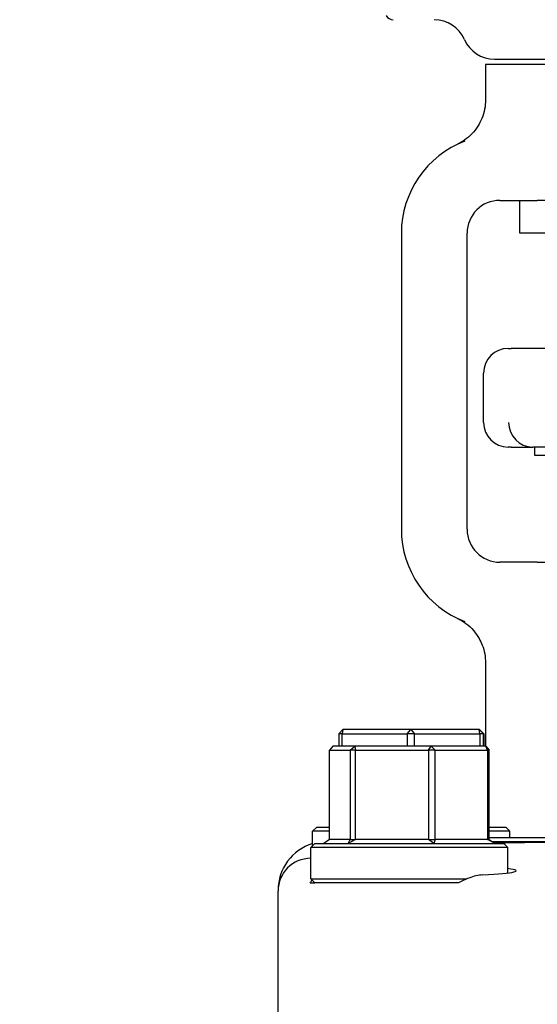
# Model space of a CAD drawing. Header units: inches. Extents: x 24 to 1128, y -94 to 748.
# Tile 410 of 546: x 934.8 to 936.77, y 260.01 to 263.75. Entities that reach past the tile are written whole.
import ezdxf

# ---------------------------------------------------------------- set-up
doc = ezdxf.new("R2010")
doc.units = ezdxf.units.IN
doc.header["$LTSCALE"] = 32
doc.header["$MEASUREMENT"] = 0
doc.layers.add('Visible (ANSI)', color=7, linetype='Continuous', lineweight=30)

msp = doc.modelspace()

# ---------------------------------------------------------------- linework, layer by layer
at = {"layer": 'Visible (ANSI)'}
for p, q in [((936.58062, 263.57937), (936.57416, 263.57937)), ((936.57416, 263.57937), (936.57416, 263.44542)), ((936.58825, 263.57937), (936.58062, 263.57937)), ((937.79507, 263.57937), (936.58825, 263.57937)), ((936.60834, 263.59937), (937.77497, 263.59937)), ((936.62916, 263.06287), (936.77108, 263.06287)), ((936.70416, 262.93787), (936.70416, 263.06287)), ((937.61225, 263.06287), (936.77108, 263.06287)), ((936.25416, 262.93787), (936.25416, 261.81287)), ((936.50416, 261.81287), (936.50416, 262.93787)), ((937.063, 262.93787), (936.70416, 262.93787)), ((936.66041, 262.50037), (936.67183, 262.50037)), ((936.8336, 262.50037), (936.67183, 262.50037)), ((936.56666, 262.21912), (936.56666, 262.40662)), ((936.67183, 262.12537), (936.66041, 262.12537)), ((936.67183, 262.12537), (936.75454, 262.12537)), ((937.06292, 262.12537), (936.75454, 262.12537)), ((936.76041, 262.12537), (936.76041, 262.09412)), ((936.76041, 262.09412), (937.01671, 262.09412)), ((936.77108, 261.68787), (936.62916, 261.68787)), ((936.77108, 261.68787), (936.86001, 261.68787)), ((936.57416, 261.30533), (936.57416, 260.98912)), ((936.01594, 261.036), (936.03153, 261.05162)), ((936.02935, 261.036), (936.01594, 261.036)), ((936.01594, 261.036), (936.01594, 260.98912)), ((936.03153, 261.05162), (936.02935, 261.036)), ((936.02935, 260.98912), (936.02935, 261.036)), ((936.02935, 261.036), (936.27655, 261.036)), ((936.29014, 261.05162), (936.03153, 261.05162)), ((936.27655, 261.036), (936.29014, 261.05162)), ((936.30361, 261.036), (936.27655, 261.036)), ((936.27655, 261.036), (936.27655, 260.98912)), ((936.29014, 261.05162), (936.30361, 261.036)), ((936.55027, 261.05162), (936.29014, 261.05162)), ((936.30361, 260.98912), (936.30361, 261.036)), ((936.30361, 261.036), (936.55228, 261.036)), ((936.55228, 261.036), (936.55027, 261.05162)), ((936.55027, 261.05162), (936.56593, 261.036)), ((936.5518, 261.05162), (936.55027, 261.05162)), ((936.56739, 261.036), (936.5518, 261.05162)), ((936.56593, 261.036), (936.55228, 261.036)), ((936.55228, 261.036), (936.55228, 260.98912)), ((936.56593, 260.98912), (936.56593, 261.036)), ((936.56593, 261.036), (936.56739, 261.036)), ((936.56739, 261.036), (936.56739, 260.98912)), ((935.9938, 260.98912), (935.98061, 260.9735)), ((935.98061, 260.63475), (935.98061, 260.9735)), ((935.98061, 260.9735), (936.05984, 260.9735)), ((936.07668, 260.98912), (935.9938, 260.98912)), ((936.05984, 260.9735), (936.07668, 260.98912)), ((936.07933, 260.9735), (936.05984, 260.9735)), ((936.05984, 260.9735), (936.05984, 260.63475)), ((936.07668, 260.98912), (936.07933, 260.9735)), ((936.36737, 260.98912), (936.07668, 260.98912)), ((936.07933, 260.63475), (936.07933, 260.9735)), ((936.07933, 260.9735), (936.3572, 260.9735)), ((936.3572, 260.9735), (936.36737, 260.98912)), ((936.38321, 260.9735), (936.3572, 260.9735)), ((936.3572, 260.9735), (936.3572, 260.63475)), ((936.36737, 260.98912), (936.38321, 260.9735)), ((936.57517, 260.98912), (936.36737, 260.98912)), ((936.38321, 260.63475), (936.38321, 260.9735)), ((936.38321, 260.9735), (936.58184, 260.9735)), ((936.58184, 260.9735), (936.57517, 260.98912)), ((936.57517, 260.98912), (936.58836, 260.9735)), ((936.58836, 260.9735), (936.58184, 260.9735)), ((936.58184, 260.9735), (936.58184, 260.63475)), ((936.58836, 260.63475), (936.58836, 260.9735)), ((935.93229, 260.68162), (935.91666, 260.666)), ((935.98061, 260.666), (935.91666, 260.666)), ((935.91666, 260.61068), (935.91666, 260.666)), ((935.93229, 260.68162), (935.98061, 260.68162)), ((936.58836, 260.68162), (936.65104, 260.68162)), ((936.66666, 260.666), (936.58836, 260.666)), ((936.65104, 260.68162), (936.66666, 260.666)), ((936.66666, 260.641), (936.66666, 260.666)), ((935.98061, 260.63475), (935.95878, 260.61912)), ((936.05984, 260.63475), (935.98061, 260.63475)), ((936.05165, 260.61912), (936.05984, 260.63475)), ((936.07933, 260.63475), (936.05165, 260.61912)), ((936.05984, 260.63475), (936.07933, 260.63475)), ((936.3572, 260.63475), (936.07933, 260.63475)), ((936.3572, 260.63475), (936.38321, 260.63475)), ((936.37736, 260.61912), (936.3572, 260.63475)), ((936.38321, 260.63475), (936.37736, 260.61912)), ((936.58184, 260.63475), (936.38321, 260.63475)), ((936.6102, 260.61912), (936.58184, 260.63475)), ((936.58184, 260.63475), (936.58836, 260.63475)), ((937.81784, 260.641), (936.58836, 260.641)), ((936.58836, 260.63475), (936.6102, 260.61912)), ((937.19156, 260.62537), (936.60146, 260.62537)), ((935.92511, 260.61912), (935.90949, 260.6035)), ((936.65949, 260.6035), (935.90949, 260.6035)), ((935.90949, 260.48475), (935.90949, 260.6035)), ((935.92511, 260.61912), (936.64386, 260.61912)), ((936.64386, 260.61912), (936.65949, 260.6035)), ((936.65949, 260.50714), (936.65949, 260.6035)), ((935.92511, 260.46912), (935.90949, 260.48475)), ((935.90949, 260.48475), (936.5032, 260.48475)), ((935.78541, 260.44127), (935.78541, 260.43857)), ((935.78541, 259.9535), (935.78541, 260.43857)), ((935.90771, 260.46912), (935.92511, 260.46912)), ((936.37278, 260.46912), (935.92511, 260.46912))]:
    msp.add_line(p, q, dxfattribs=at)
for centre, radius, start, end in [((948.19166, 268.06287), 20.75, 183.972468, 235.925856), ((948.19166, 268.06287), 19, 184.339024, 244.770171), ((948.19166, 268.06287), 18.75, 184.396991, 246.443536), ((936.22291, 263.78062), 0.03125, 210.66159, 270), ((936.37916, 263.62437), 0.125, 23.57818, 90), ((936.60829, 263.72437), 0.125, 203.57818, 270), ((936.62916, 262.93787), 0.375, 110.89571, 180), ((936.62916, 262.93787), 0.125, 90, 180), ((936.66041, 262.40662), 0.09375, 90, 180), ((936.66041, 262.21912), 0.09375, 180, 270), ((936.62916, 261.81287), 0.375, 180, 249.10429), ((936.62916, 261.81287), 0.125, 180, 270)]:
    msp.add_arc(centre, radius, start, end, dxfattribs=at)
for centre, major_axis, ratio, start_param, end_param in [((936.75368, 262.21912), (0.01834, -0.09202), 0.976791, 4.5200982, 6.0729206), ((936.98037, 262.21912), (-0.24503, -0.08795), 0.1325254, 0.3357379, 0.3537118), ((935.97457, 260.4402), (0.18003, -0.0586), 0.9903423, 2.1937689, 3.4534494), ((935.91152, 260.4377), (-0.1175, 0.04626), 0.9899206, 5.1001048, 6.6547973), ((936.28449, 260.51533), (0.40625, 0), 0.0524078, 5.4675538, 6.6779764)]:
    msp.add_ellipse(centre, major_axis=major_axis, ratio=ratio, start_param=start_param, end_param=end_param, dxfattribs=at)
for points, knots in [([(936.57416, 263.44542), (936.57416, 263.421), (936.56939, 263.39682), (936.55712, 263.36691), (936.55366, 263.35979), (936.54976, 263.35293)], [0, 0, 0, 0, 0.18604443, 0.18604443, 0.24640289, 0.24640289, 0.24640289, 0.24640289]), ([(936.54976, 263.35293), (936.54363, 263.34212), (936.53644, 263.33194), (936.52037, 263.31341), (936.51157, 263.30506), (936.49106, 263.28905), (936.48147, 263.28353), (936.47564, 263.28037), (936.4752, 263.28014), (936.47474, 263.27989)], [0, 0, 0, 0, 0.09469213, 0.09469213, 0.18700728, 0.18700728, 0.29404594, 0.29404594, 0.30156032, 0.30156032, 0.30156032, 0.30156032]), ([(936.47474, 263.27989), (936.47249, 263.27869), (936.47016, 263.27752), (936.46768, 263.27633), (936.46759, 263.27628), (936.4675, 263.27624)], [-0.020804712, -0.020804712, -0.020804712, -0.020804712, 0, 0, 0.000806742, 0.000806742, 0.000806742, 0.000806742]), ([(936.4675, 261.47451), (936.46759, 261.47447), (936.46768, 261.47442), (936.47016, 261.47323), (936.47249, 261.47206), (936.47474, 261.47086)], [-0.369912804, -0.369912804, -0.369912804, -0.369912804, -0.369497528, -0.369497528, -0.358790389, -0.358790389, -0.358790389, -0.358790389]), ([(936.47474, 261.47086), (936.47569, 261.47035), (936.47663, 261.46984), (936.48722, 261.46399), (936.50872, 261.45113), (936.537, 261.41802), (936.54387, 261.40821), (936.54976, 261.39782)], [0.01027275, 0.01027275, 0.01027275, 0.01027275, 0.01655356, 0.01655356, 0.11390533, 0.11390533, 0.15067112, 0.15067112, 0.15067112, 0.15067112]), ([(936.54976, 261.39782), (936.55432, 261.38979), (936.55829, 261.38141), (936.56991, 261.35124), (936.57416, 261.32839), (936.57416, 261.30533)], [0.29103261, 0.29103261, 0.29103261, 0.29103261, 0.36171436, 0.36171436, 0.53738428, 0.53738428, 0.53738428, 0.53738428]), ([(936.60728, 260.62121), (936.61242, 260.62133), (936.61764, 260.62146), (936.69409, 260.62318), (936.77737, 260.62413), (936.94502, 260.62505), (937.02599, 260.62518), (937.12458, 260.62524), (937.14044, 260.62525), (937.1658, 260.62526), (937.17527, 260.62526), (937.19334, 260.62526), (937.20192, 260.62526), (937.22174, 260.62526), (937.23296, 260.62525), (937.26663, 260.62524), (937.28902, 260.62523), (937.36706, 260.62515), (937.42182, 260.62504), (937.56643, 260.62444), (937.65129, 260.62368), (937.75275, 260.62178), (937.77861, 260.62118), (937.80263, 260.6205)], [4.286994, 4.286994, 4.286994, 4.286994, 4.3433226, 4.3433226, 5.1013156, 5.1013156, 5.7353123, 5.7353123, 5.8564738, 5.8564738, 5.9286995, 5.9286995, 5.9941278, 5.9941278, 6.0797236, 6.0797236, 6.2512222, 6.2512222, 6.6809245, 6.6809245, 7.4266324, 7.4266324, 7.7047488, 7.7047488, 7.7047488, 7.7047488]), ([(936.56293, 260.49983), (936.54706, 260.49905), (936.52921, 260.49477), (936.49772, 260.48281), (936.48429, 260.47643), (936.47137, 260.46912)], [0.53727464, 0.53727464, 0.53727464, 0.53727464, 0.70123165, 0.70123165, 0.81966305, 0.81966305, 0.81966305, 0.81966305])]:
    msp.add_open_spline(points, degree=3, knots=knots, dxfattribs=at)
msp.add_open_spline([(935.90771, 260.46912), (935.90964, 260.4731), (935.91171, 260.47686), (935.91386, 260.48038)], degree=3, dxfattribs=at)
msp.add_rational_spline([(936.47137, 260.46912), (936.4223, 260.46912), (936.37278, 260.46912)], [0.999903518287, 0.999901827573, 0.9999171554], degree=2, dxfattribs=at)

doc.saveas('drawing.dxf')
